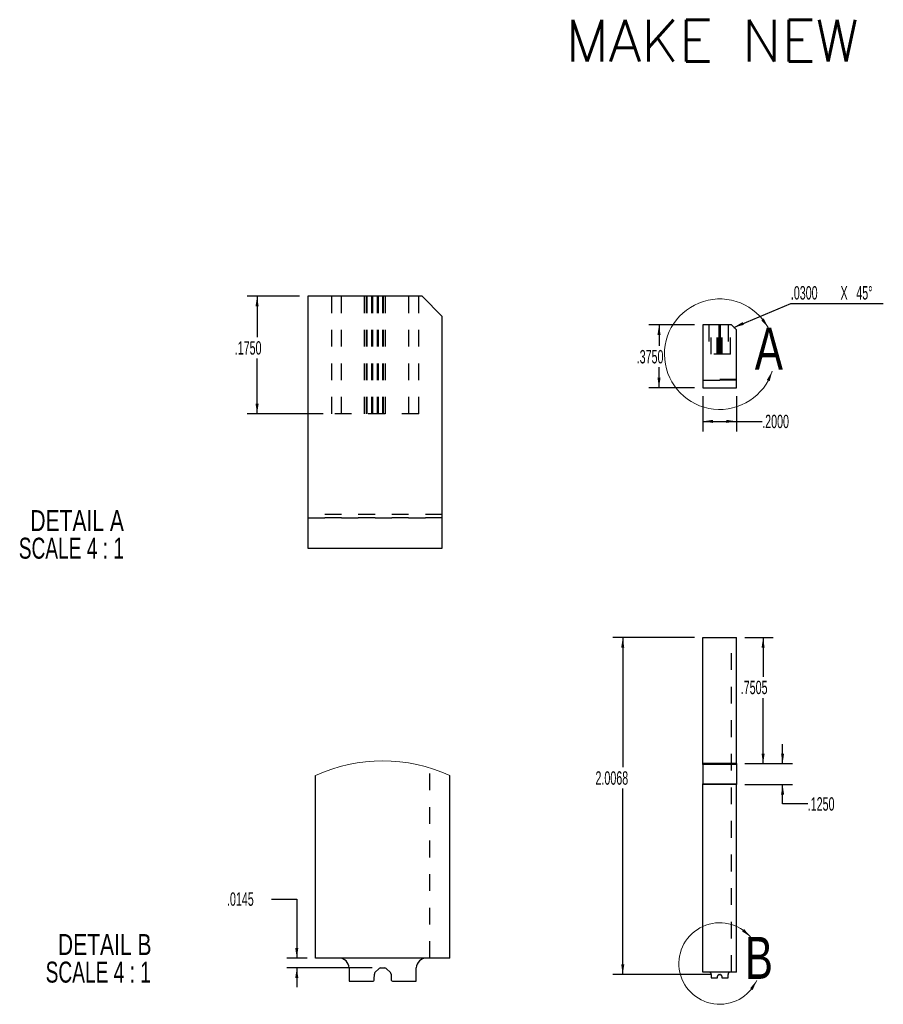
# Model space of a CAD drawing. Header units: inches. Extents: x 1880 to 2363, y -453 to -54.
# Tile 918 of 1056: x 2136 to 2141, y -449 to -443. Entities that reach past the tile are written whole.
import ezdxf

# ---------------------------------------------------------------- set-up
doc = ezdxf.new("R2010")
doc.units = ezdxf.units.IN
doc.header["$LTSCALE"] = 0.5
doc.header["$MEASUREMENT"] = 0
doc.linetypes.add('HIDDEN', pattern=[0.225, 0.15, -0.075])
for name, color, linetype in [('SID-M-D', 42, 'Continuous'), ('SID-M-H', 4, 'HIDDEN'), ('SID-M-S', 105, 'Continuous'), ('SID-M-S2', 1, 'Continuous')]:
    doc.layers.add(name, color=color, linetype=linetype)
doc.styles.add('SLDTEXTSTYLE0', font='TXT', dxfattribs={"width": 0.595745})
doc.styles.add('SLDTEXTSTYLE1', font='TXT', dxfattribs={"width": 0.744681})
doc.styles.add('T', font='romans.shx')

msp = doc.modelspace()

# ---------------------------------------------------------------- linework, layer by layer
at = {"color": 7, "linetype": 'Continuous', "lineweight": 18}
for centre, radius, start, end in [((2140.25195, -445.00355), 0.32921, 28.789031, 342.049531), ((2138.2441, -448.39759), 0.97119, 65.677777, 114.322223), ((2140.25195, -448.6332), 0.2428, 40.760529, 335.293833)]:
    msp.add_arc(centre, radius, start, end, dxfattribs=at)
for points in [[(2140.54047, -444.84501), (2140.51457, -444.7901), (2140.49927, -444.80042)], [(2140.56513, -445.10501), (2140.53305, -445.15655), (2140.55002, -445.16381)], [(2140.43586, -448.47468), (2140.3976, -448.42754), (2140.3852, -448.44122)], [(2140.47252, -448.73468), (2140.4331, -448.78085), (2140.4488, -448.79056)]]:
    msp.add_solid(points, dxfattribs=at)
at = {"layer": 'SID-M-D'}
for p, q in [((2137.74845, -444.65812), (2137.43561, -444.65812)), ((2137.49561, -444.65812), (2137.49561, -444.90214)), ((2140.10195, -444.82855), (2139.83053, -444.82855)), ((2139.89053, -444.82855), (2139.89053, -444.95455)), ((2137.49561, -445.35812), (2137.49561, -445.02914)), ((2139.89053, -445.20355), (2139.89053, -445.08155)), ((2140.10195, -445.20355), (2139.83053, -445.20355)), ((2140.15195, -445.25355), (2140.15195, -445.46362)), ((2140.35195, -445.25355), (2140.35195, -445.46362)), ((2137.88845, -445.35812), (2137.43561, -445.35812)), ((2140.15195, -445.40362), (2140.35195, -445.40362)), ((2140.35195, -445.40362), (2140.50538, -445.40362)), ((2140.10195, -446.69176), (2139.61441, -446.69176)), ((2139.67441, -446.69176), (2139.67441, -447.46419)), ((2140.40195, -446.69176), (2140.57073, -446.69176)), ((2140.51073, -446.69176), (2140.51073, -446.92461)), ((2140.51073, -447.44226), (2140.51073, -447.05161)), ((2140.62676, -447.44226), (2140.62676, -447.32688)), ((2140.40195, -447.44226), (2140.68676, -447.44226)), ((2140.40195, -447.44226), (2140.57073, -447.44226)), ((2139.67441, -448.69851), (2139.67441, -447.59119)), ((2140.40195, -447.56726), (2140.68676, -447.56726)), ((2140.62676, -447.68216), (2140.62676, -447.56726)), ((2140.77676, -447.68216), (2140.62676, -447.68216)), ((2137.58216, -448.24877), (2137.73216, -448.24877)), ((2137.73216, -448.24877), (2137.73216, -448.60084)), ((2137.7941, -448.60084), (2137.67216, -448.60084)), ((2138.18166, -448.65884), (2137.67216, -448.65884)), ((2137.73216, -448.65884), (2137.73216, -448.77422)), ((2140.19884, -448.69851), (2139.61441, -448.69851))]:
    msp.add_line(p, q, dxfattribs=at)
at = {"layer": 'SID-M-D', "color": 0}
for p, q in [((2140.33695, -444.84355), (2140.676, -444.70115)), ((2140.676, -444.70115), (2141.227, -444.70115))]:
    msp.add_line(p, q, dxfattribs=at)
at = {"layer": 'SID-M-D'}
for points in [[(2137.49561, -444.65812), (2137.48638, -444.71812), (2137.50484, -444.71812)], [(2139.89053, -444.82855), (2139.8813, -444.88855), (2139.89976, -444.88855)], [(2139.89053, -445.20355), (2139.89976, -445.14355), (2139.8813, -445.14355)], [(2137.49561, -445.35812), (2137.50484, -445.29812), (2137.48638, -445.29812)], [(2140.15195, -445.40362), (2140.21195, -445.41285), (2140.21195, -445.39439)], [(2140.35195, -445.40362), (2140.29195, -445.39439), (2140.29195, -445.41285)], [(2139.67441, -446.69176), (2139.66517, -446.75176), (2139.68364, -446.75176)], [(2140.51073, -446.69176), (2140.5015, -446.75176), (2140.51996, -446.75176)], [(2140.51073, -447.44226), (2140.51996, -447.38226), (2140.5015, -447.38226)], [(2140.62676, -447.44226), (2140.636, -447.38226), (2140.61753, -447.38226)], [(2140.62676, -447.56726), (2140.61753, -447.62726), (2140.636, -447.62726)], [(2137.73216, -448.60084), (2137.74139, -448.54084), (2137.72293, -448.54084)], [(2137.73216, -448.65884), (2137.72293, -448.71884), (2137.74139, -448.71884)], [(2139.67441, -448.69851), (2139.68364, -448.63851), (2139.66517, -448.63851)]]:
    msp.add_solid(points, dxfattribs=at)
at = {"layer": 'SID-M-D', "color": 0}
msp.add_solid([(2140.33695, -444.84355), (2140.39584, -444.82883), (2140.3887, -444.81181)], dxfattribs=at)
at = {"layer": 'SID-M-H'}
for p, q in [((2137.93845, -444.65812), (2137.93845, -445.35812)), ((2137.99842, -445.35812), (2137.99842, -444.65812)), ((2138.13641, -445.35812), (2138.13641, -444.65812)), ((2138.14841, -445.35812), (2138.14841, -444.65812)), ((2138.14895, -445.35812), (2138.14895, -444.65812)), ((2138.15247, -445.35812), (2138.15247, -444.65812)), ((2138.17752, -444.65812), (2138.17752, -445.35812)), ((2138.18601, -445.35812), (2138.18601, -444.65812)), ((2138.21089, -444.65812), (2138.21089, -445.35812)), ((2138.21938, -445.35812), (2138.21938, -444.65812)), ((2138.24443, -445.35812), (2138.24443, -444.65812)), ((2138.24795, -445.35812), (2138.24795, -444.65812)), ((2138.24849, -445.35812), (2138.24849, -444.65812)), ((2138.26049, -445.35812), (2138.26049, -444.65812)), ((2138.39848, -444.65812), (2138.39848, -445.35812)), ((2138.45845, -445.35812), (2138.45845, -444.65812)), ((2140.18695, -444.82855), (2140.18695, -445.00355)), ((2140.20194, -445.00355), (2140.20194, -444.82855)), ((2140.23644, -445.00355), (2140.23644, -444.82855)), ((2140.23944, -445.00355), (2140.23944, -444.82855)), ((2140.23958, -445.00355), (2140.23958, -444.82855)), ((2140.24045, -445.00355), (2140.24045, -444.82855)), ((2140.24672, -444.82855), (2140.24672, -445.00355)), ((2140.24884, -445.00355), (2140.24884, -444.82855)), ((2140.25506, -444.82855), (2140.25506, -445.00355)), ((2140.25718, -445.00355), (2140.25718, -444.82855)), ((2140.26345, -445.00355), (2140.26345, -444.82855)), ((2140.26432, -445.00355), (2140.26432, -444.82855)), ((2140.26446, -445.00355), (2140.26446, -444.82855)), ((2140.26746, -445.00355), (2140.26746, -444.82855)), ((2140.30196, -444.82855), (2140.30196, -445.00355)), ((2140.31695, -445.00355), (2140.31695, -444.82855)), ((2140.31695, -445.00355), (2140.18695, -445.00355)), ((2140.35195, -445.15355), (2140.15195, -445.15355)), ((2140.15195, -445.15855), (2140.35195, -445.15855)), ((2140.35195, -445.15855), (2140.15195, -445.15855)), ((2138.45845, -445.35812), (2137.93845, -445.35812)), ((2138.59845, -445.95812), (2137.79845, -445.95812)), ((2137.79845, -445.97812), (2138.59845, -445.97812)), ((2138.59845, -445.97812), (2137.79845, -445.97812)), ((2140.32195, -448.68401), (2140.32195, -446.69176)), ((2138.5241, -448.60084), (2138.5241, -447.46765)), ((2138.04407, -448.65884), (2138.04407, -448.65884)), ((2138.44413, -448.65884), (2138.44413, -448.65884)), ((2140.20194, -448.69851), (2140.20194, -448.69851)), ((2140.30196, -448.69851), (2140.30196, -448.69851))]:
    msp.add_line(p, q, dxfattribs=at)
at = {"layer": 'SID-M-S'}
for p, q in [((2138.47845, -444.65812), (2137.79845, -444.65812)), ((2137.79845, -444.65812), (2137.79845, -446.15812)), ((2138.59845, -444.77812), (2138.47845, -444.65812)), ((2138.59845, -446.15812), (2138.59845, -444.77812)), ((2140.32195, -444.82855), (2140.15195, -444.82855)), ((2140.15195, -444.82855), (2140.15195, -445.20355)), ((2140.35195, -444.85855), (2140.32195, -444.82855)), ((2140.35195, -445.20355), (2140.35195, -444.85855)), ((2140.15195, -445.20355), (2140.35195, -445.20355)), ((2137.79845, -446.15812), (2138.59845, -446.15812)), ((2140.15195, -446.69176), (2140.35195, -446.69176)), ((2140.15195, -447.44226), (2140.15195, -446.69176)), ((2140.35195, -447.44226), (2140.35195, -446.69176)), ((2140.35195, -447.44226), (2140.15195, -447.44226)), ((2140.15195, -447.44726), (2140.15195, -447.44226)), ((2140.35195, -447.44226), (2140.35195, -447.44726)), ((2140.35195, -447.44726), (2140.15195, -447.44726)), ((2140.15195, -447.44726), (2140.15195, -447.56226)), ((2140.35195, -447.44726), (2140.35195, -447.56226)), ((2137.8441, -448.60084), (2137.8441, -447.51261)), ((2138.6441, -448.60084), (2138.6441, -447.51261)), ((2140.15195, -447.56226), (2140.35195, -447.56226)), ((2140.15195, -447.56726), (2140.15195, -447.56226)), ((2140.35195, -447.56226), (2140.35195, -447.56726)), ((2140.15195, -448.68401), (2140.15195, -447.56726)), ((2140.35195, -447.56726), (2140.15195, -447.56726)), ((2140.35195, -448.68401), (2140.35195, -447.56726)), ((2138.6441, -448.60084), (2137.8441, -448.60084)), ((2138.04407, -448.65884), (2138.04407, -448.73884)), ((2138.19812, -448.68741), (2138.22318, -448.66235)), ((2138.23166, -448.65884), (2138.25654, -448.65884)), ((2138.26503, -448.66235), (2138.29008, -448.68741)), ((2138.44413, -448.73884), (2138.44413, -448.65884)), ((2138.19406, -448.72705), (2138.19461, -448.69569)), ((2138.2936, -448.69569), (2138.29414, -448.72705)), ((2140.35195, -448.68401), (2140.15195, -448.68401)), ((2140.20194, -448.69851), (2140.20194, -448.71851)), ((2140.20194, -448.71851), (2140.23644, -448.71851)), ((2140.23944, -448.71557), (2140.23958, -448.70773)), ((2140.24045, -448.70566), (2140.24672, -448.69939)), ((2140.24884, -448.69851), (2140.25506, -448.69851)), ((2140.25718, -448.69939), (2140.26345, -448.70566)), ((2140.26432, -448.70773), (2140.26446, -448.71557)), ((2140.26746, -448.71851), (2140.30196, -448.71851)), ((2140.30196, -448.71851), (2140.30196, -448.69851)), ((2138.04407, -448.73884), (2138.18206, -448.73884)), ((2138.30614, -448.73884), (2138.44413, -448.73884))]:
    msp.add_line(p, q, dxfattribs=at)
for centre, radius, start, end in [((2137.9841, -448.66084), 0.06, 1.909951, 90.000417), ((2138.5041, -448.66084), 0.06, 89.999583, 178.090049), ((2138.23166, -448.67084), 0.012, 89.999809, 134.999738), ((2138.25654, -448.67084), 0.012, 45.000262, 90.000191), ((2138.18206, -448.72684), 0.012, 270.000483, 359.000104), ((2138.2066, -448.6959), 0.012, 135.000626, 178.998746), ((2138.2816, -448.6959), 0.012, 1.001254, 44.999374), ((2138.30614, -448.72684), 0.012, 180.999896, 269.999517), ((2140.18695, -448.69901), 0.015, 1.910213, 90), ((2140.23644, -448.71551), 0.003, 270, 359), ((2140.24258, -448.70778), 0.003, 135, 179), ((2140.24884, -448.70151), 0.003, 90, 135), ((2140.25506, -448.70151), 0.003, 45, 90), ((2140.26133, -448.70778), 0.003, 1, 45), ((2140.26746, -448.71551), 0.003, 181, 270), ((2140.31695, -448.69901), 0.015, 90, 178.089787)]:
    msp.add_arc(centre, radius, start, end, dxfattribs=at)

# ---------------------------------------------------------------- texts
at = {"color": 7, "lineweight": 18, "style": 'SLDTEXTSTYLE0', "width": 0.75}
for s, p in [('A', (2140.46151, -445.09501)), ('B', (2140.40183, -448.72468))]:
    msp.add_text(s, height=0.25, dxfattribs=at).set_placement(p)
at = {"layer": 'SID-M-D'}
for s, style, width, p in [('DETAIL A', 'SLDTEXTSTYLE0', 0.75, (2136.14471, -446.05723)), ('SCALE 4 : 1', 'SLDTEXTSTYLE1', 0.681818, (2136.07545, -446.2216)), ('DETAIL B', 'SLDTEXTSTYLE0', 0.75, (2136.30896, -448.58235)), ('SCALE 4 : 1', 'SLDTEXTSTYLE1', 0.681818, (2136.23566, -448.74672))]:
    msp.add_text(s, height=0.125, dxfattribs=dict(at, style=style, width=width)).set_placement(p)
at = {"layer": 'SID-M-D', "color": 0, "char_height": 0.08, "attachment_point": 1, "style": 'SLDTEXTSTYLE0'}
for s, insert in [('.0300', (2140.676, -444.59803)), ('X', (2140.972, -444.59803)), ('45°', (2141.06611, -444.59803))]:
    msp.add_mtext(s, dxfattribs=dict(at, insert=insert))
at = {"layer": 'SID-M-D', "char_height": 0.08, "attachment_point": 1, "style": 'SLDTEXTSTYLE0'}
for s, insert in [('.1750', (2137.36261, -444.92602)), ('.3750', (2139.75753, -444.97842)), ('.2000', (2140.50538, -445.364)), ('.7505', (2140.37773, -446.94848)), ('2.0068', (2139.51185, -447.48806)), ('.1250', (2140.77676, -447.64254)), ('.0145', (2137.31616, -448.20915))]:
    msp.add_mtext(s, dxfattribs=dict(at, insert=insert))
at = {"layer": 'SID-M-S2', "insert": (2139.33454, -443.01093), "char_height": 0.25, "width": 3.2437765, "attachment_point": 1, "style": 'T'}
msp.add_mtext('{MAKE NEW}', dxfattribs=at)

doc.saveas('drawing.dxf')
